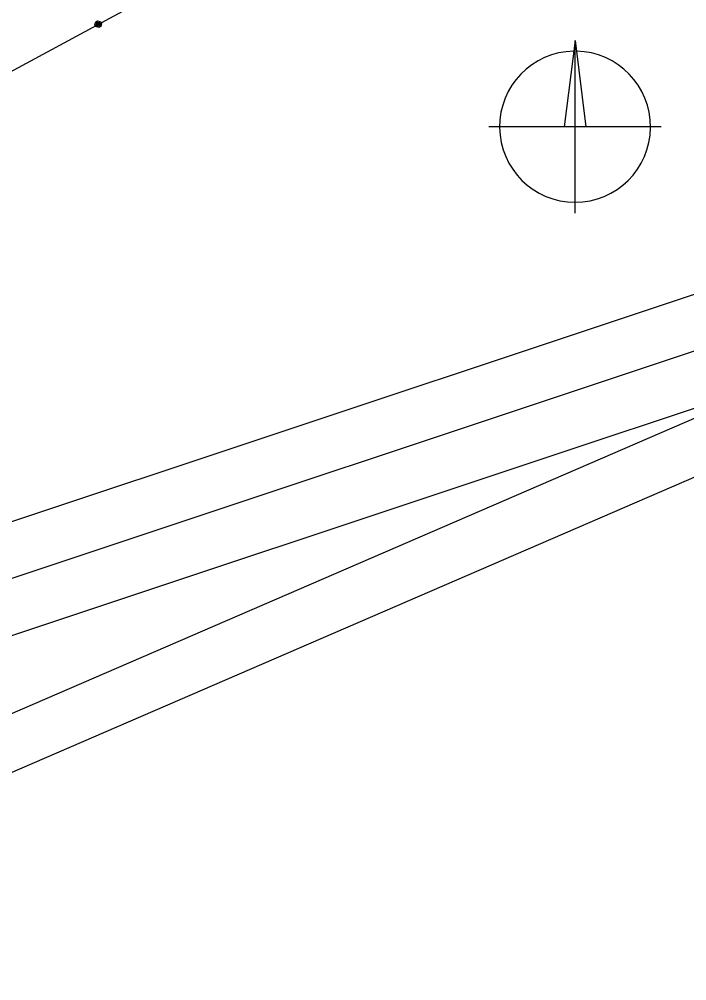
# Model space of a CAD drawing. Extents: x -866402 to -860377, y -1041908 to -1038598.
# Drawn here: x -864586.2 to -864524.3, y -1041638.5 to -1041549.4 of the extents above; entities that cross this region are included whole.
import ezdxf

# ---------------------------------------------------------------- set-up
doc = ezdxf.new("R2010")
doc.units = 0
doc.layers.add('Vrstva 1', color=7, linetype='Continuous')
doc.layers.add('Vrstva 2', color=7, linetype='Continuous')

msp = doc.modelspace()

# ---------------------------------------------------------------- linework, layer by layer
at = {"layer": 'Vrstva 1'}
for p, q in [((-864609.28, -1041566.34), (-864543.97, -1041530.83)), ((-864609.28, -1041566.34), (-864543.97, -1041530.83)), ((-864579.22, -1041549.882), (-864579.14, -1041549.611)), ((-864579.22, -1041549.882), (-864579.14, -1041549.611)), ((-864579.14, -1041549.611), (-864578.964, -1041549.515)), ((-864579.14, -1041549.611), (-864578.964, -1041549.515)), ((-864579.132, -1041549.834), (-864579.037, -1041550.01)), ((-864579.132, -1041549.834), (-864579.037, -1041550.01)), ((-864579.092, -1041549.699), (-864578.916, -1041549.603)), ((-864579.092, -1041549.699), (-864578.916, -1041549.603)), ((-864578.901, -1041550.05), (-864579.092, -1041549.699)), ((-864578.901, -1041550.05), (-864579.092, -1041549.699)), ((-864579.004, -1041549.651), (-864578.813, -1041550.002)), ((-864579.004, -1041549.651), (-864578.813, -1041550.002)), ((-864578.964, -1041549.515), (-864578.693, -1041549.595)), ((-864578.964, -1041549.515), (-864578.693, -1041549.595)), ((-864578.916, -1041549.603), (-864578.725, -1041549.954)), ((-864578.916, -1041549.603), (-864578.725, -1041549.954)), ((-864578.685, -1041549.819), (-864578.781, -1041549.643)), ((-864578.685, -1041549.819), (-864578.781, -1041549.643)), ((-864578.725, -1041549.954), (-864578.685, -1041549.819)), ((-864578.725, -1041549.954), (-864578.685, -1041549.819)), ((-864578.693, -1041549.595), (-864578.597, -1041549.771)), ((-864578.693, -1041549.595), (-864578.597, -1041549.771)), ((-864578.597, -1041549.771), (-864578.678, -1041550.042)), ((-864578.597, -1041549.771), (-864578.678, -1041550.042)), ((-864579.125, -1041550.058), (-864579.22, -1041549.882)), ((-864579.125, -1041550.058), (-864579.22, -1041549.882)), ((-864578.853, -1041550.138), (-864579.125, -1041550.058)), ((-864578.853, -1041550.138), (-864579.125, -1041550.058)), ((-864579.037, -1041550.01), (-864578.901, -1041550.05)), ((-864579.037, -1041550.01), (-864578.901, -1041550.05)), ((-864578.678, -1041550.042), (-864578.853, -1041550.138)), ((-864578.678, -1041550.042), (-864578.853, -1041550.138))]:
    msp.add_line(p, q, dxfattribs=at)
for points in [[(-865224.278, -1040522.071), (-864724.074, -1041678.518), (-864451.49, -1041560.616), (-864951.694, -1040404.169)], [(-864954.298, -1040410.743), (-864458.064, -1041558.012), (-864721.47, -1041671.944), (-865217.704, -1040524.675)], [(-864678.843, -1041637.084), (-863881.875, -1041371.706), (-863975.703, -1041089.927), (-864772.671, -1041355.305)], [(-863888.199, -1041368.542), (-864675.679, -1041630.76), (-864766.347, -1041358.469), (-863978.867, -1041096.25)], [(-864672.518, -1041624.443), (-864089.016, -1041430.146), (-864176.529, -1041167.333), (-864760.03, -1041361.63)]]:
    msp.add_lwpolyline(points, close=True, dxfattribs=at)
at = {"layer": 'Vrstva 2'}
for p, q in [((-864534.698, -1041551.337), (-864535.698, -1041559.337)), ((-864534.698, -1041567.337), (-864534.698, -1041551.337)), ((-864526.698, -1041559.337), (-864542.698, -1041559.337))]:
    msp.add_line(p, q, dxfattribs=at)
msp.add_lwpolyline([(-864534.698, -1041551.337), (-864533.698, -1041559.337), (-864534.698, -1041559.337)], close=True, dxfattribs=at)
msp.add_arc((-864534.698, -1041559.337), 7, 91.02434, 88.97566, dxfattribs=at)

doc.saveas('drawing.dxf')
